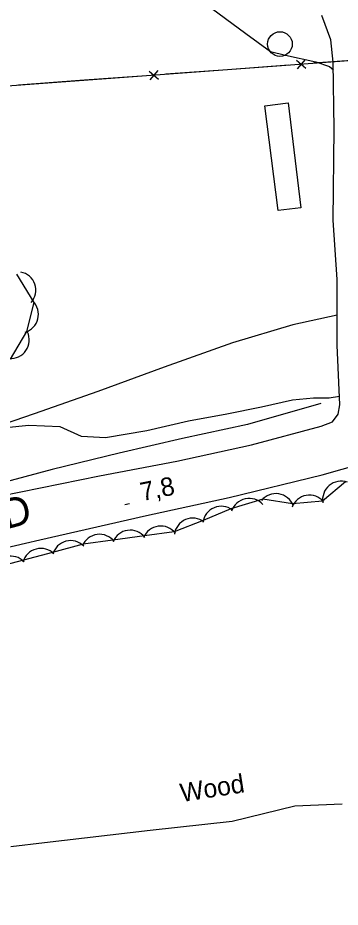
# Model space of a CAD drawing. Extents: x 643342 to 646936, y 5873857 to 5876103.
# Drawn here: x 646091.3 to 646143.6, y 5874668.3 to 5874812.4 of the extents above; entities that cross this region are included whole.
import ezdxf

# ---------------------------------------------------------------- set-up
doc = ezdxf.new("R2010")
doc.units = 0
for name, color, linetype in [('Niveau 1', 7, 'Continuous'), ('Niveau 15', 7, 'Continuous'), ('Niveau 2', 7, 'Continuous'), ('Niveau 21', 7, 'Continuous'), ('Niveau 22', 7, 'Continuous'), ('Niveau 3', 7, 'Continuous'), ('Niveau 31', 7, 'Continuous'), ('Niveau 36', 7, 'Continuous'), ('Niveau 37', 7, 'Continuous'), ('Niveau 4', 7, 'Continuous'), ('Niveau 44', 7, 'Continuous')]:
    doc.layers.add(name, color=color, linetype=linetype)

msp = doc.modelspace()

# ---------------------------------------------------------------- linework, layer by layer
at = {"layer": 'Niveau 1'}
msp.add_lwpolyline([(646111.36, 5874819.51), (646115.62, 5874818.28), (646121.71, 5874814.69), (646128.3, 5874809.8), (646132.3, 5874806.88), (646134.73, 5874806.29), (646139.63, 5874805.24), (646141.84, 5874804.47), (646142.49, 5874803.96)], dxfattribs=at)
at = {"layer": 'Niveau 2'}
for points in [[(646143.45, 5874751.01), (646141.8, 5874750.73), (646139.24, 5874750.72), (646135.83, 5874750.42), (646130.8, 5874749.3), (646125.18, 5874748.14), (646118.99, 5874747), (646112.23, 5874745.47), (646105.51, 5874744.29), (646101.65, 5874744.54), (646098.15, 5874746.1), (646093.07, 5874746.32), (646089.37, 5874745.94)], [(646090.17, 5874678.08), (646095.64, 5874678.72), (646112.75, 5874680.77), (646126.06, 5874682.19), (646136.25, 5874684.68), (646143.92, 5874684.99)]]:
    msp.add_lwpolyline(points, dxfattribs=at)
at = {"layer": 'Niveau 21'}
for points in [[(646088.62, 5874734.9), (646104.57, 5874738.14), (646117.08, 5874740.55), (646129.22, 5874743.17), (646140.51, 5874746.19), (646142.32, 5874746.91), (646143.27, 5874748.14), (646143.5, 5874749.67), (646143.1, 5874759.33), (646143.1, 5874764.17), (646143.1, 5874769.94), (646142.47, 5874779.57), (646142.61, 5874794.38), (646142.47, 5874805.2), (646142.08, 5874808.78), (646140.61, 5874812.75)], [(646032.6, 5874667.21), (646032.37, 5874676.32), (646032.18, 5874688.01), (646032.3, 5874695.63), (646032.81, 5874702.68), (646032.85, 5874706.66), (646033.37, 5874709.04), (646034.65, 5874710.65), (646037.49, 5874713.19), (646041.17, 5874715.32), (646046.67, 5874716.65), (646059.52, 5874719.44), (646070.28, 5874722.08), (646085.51, 5874725.62), (646094.9, 5874727.81), (646112.19, 5874731.73), (646125.6, 5874734.67), (646140.68, 5874738.32), (646150.02, 5874740.97)]]:
    msp.add_lwpolyline(points, dxfattribs=at)
at = {"layer": 'Niveau 22'}
msp.add_lwpolyline([(646143.1, 5874764.17), (646135.9, 5874762.61), (646126.12, 5874759.7), (646115.02, 5874755.76), (646104.27, 5874751.84), (646093.95, 5874748.19), (646087.49, 5874745.98), (646076.99, 5874743.13), (646065.05, 5874740.76), (646053.76, 5874739.02), (646043.48, 5874737.71), (646027.47, 5874736.68), (646014.83, 5874735.66), (646005.64, 5874735.24), (646002.24, 5874735.47), (645998.28, 5874735.3)], dxfattribs=at)
at = {"layer": 'Niveau 3'}
msp.add_line((646108.65, 5874733.5), (646109.43, 5874733.66), dxfattribs=at)
at = {"layer": 'Niveau 31'}
msp.add_lwpolyline([(646135.12, 5874798.59), (646137.2, 5874781.56), (646133.55, 5874781.15), (646131.38, 5874798.12), (646135.12, 5874798.59)], dxfattribs=at)
at = {"layer": 'Niveau 36'}
msp.add_circle((646133.81, 5874808.11), 2, dxfattribs=at)
at = {"layer": 'Niveau 37'}
for points in [[(646152.66, 5875016.23), (646179.19, 5874807.95), (645961.38, 5874791.81), (645948.36, 5875003.47), (646152.66, 5875016.23)], [(646137.93, 5874805.61), (646136.62, 5874804.09)], [(646149.24, 5874805.73), (646139.27, 5874805)], [(646135.28, 5874804.7), (646125.31, 5874803.96)], [(646136.51, 5874805.5), (646138.03, 5874804.19)], [(646111.35, 5874802.93), (646101.37, 5874802.19)], [(646112.58, 5874803.73), (646114.1, 5874802.42)], [(646113.99, 5874803.83), (646112.69, 5874802.32)], [(646125.31, 5874803.96), (646115.33, 5874803.22)], [(646101.37, 5874802.19), (646091.4, 5874801.45)]]:
    msp.add_lwpolyline(points, dxfattribs=at)
at = {"layer": 'Niveau 4'}
msp.add_lwpolyline([(646140.42, 5874749.87), (646128.57, 5874746.45), (646118.03, 5874744.18), (646107.73, 5874741.82), (646096.86, 5874739.17), (646087.95, 5874736.78), (646078.55, 5874734.71), (646057.08, 5874730.37), (646043.74, 5874727.79), (646028.84, 5874725.79), (646012.42, 5874723.8), (646006.01, 5874723.57), (646002, 5874724.11)], dxfattribs=at)
at = {"layer": 'Niveau 44'}
for points in [[(646090.13, 5874757.06), (646092.78, 5874761.52), (646093.95, 5874766.23), (646091.16, 5874770.82)], [(646144.44, 5874737.2), (646140.73, 5874734.07), (646135.83, 5874733.63), (646131.04, 5874734.4), (646125.85, 5874732.78), (646121.37, 5874730.91), (646116.64, 5874729.1), (646111.83, 5874728.44), (646106.73, 5874727.75), (646101.92, 5874727.1), (646096.93, 5874725.71), (646092.23, 5874724.49), (646087.25, 5874723.19)]]:
    msp.add_lwpolyline(points, dxfattribs=at)
for centre, start, end in [((646091.23, 5874768.23), 318.8938, 78.8718), ((646091.23, 5874768.23), 318.8938, 78.8718), ((646091.23, 5874768.23), 318.8938, 78.8718), ((646091.65, 5874764.3), 285.996, 45.974), ((646091.65, 5874764.3), 285.996, 45.974), ((646091.65, 5874764.3), 285.996, 45.974), ((646090.16, 5874760.17), 265.3716, 25.3496), ((646090.16, 5874760.17), 265.3716, 25.3496), ((646090.16, 5874760.17), 265.3716, 25.3496), ((646143.73, 5874734.29), 70.2138, 190.1917), ((646143.73, 5874734.29), 70.2138, 190.1917), ((646143.73, 5874734.29), 70.2138, 190.1917), ((646133.16, 5874732.27), 20.8401, 140.818), ((646133.16, 5874732.27), 20.8401, 140.818), ((646133.16, 5874732.27), 20.8401, 140.818), ((646138.59, 5874732.03), 40.1357, 160.1137), ((646138.59, 5874732.03), 40.1357, 160.1137), ((646138.59, 5874732.03), 40.1357, 160.1137), ((646128.82, 5874731.5), 42.1395, 162.1174), ((646128.82, 5874731.5), 42.1395, 162.1174), ((646128.82, 5874731.5), 42.1395, 162.1174), ((646124.29, 5874730.22), 52.6258, 172.6037), ((646124.29, 5874730.22), 52.6258, 172.6037), ((646124.29, 5874730.22), 52.6258, 172.6037), ((646119.67, 5874728.3), 52.6258, 172.6037), ((646119.67, 5874728.3), 52.6258, 172.6037), ((646119.67, 5874728.3), 52.6258, 172.6037), ((646109.52, 5874726.35), 37.7508, 157.7287), ((646109.52, 5874726.35), 37.7508, 157.7287), ((646109.52, 5874726.35), 37.7508, 157.7287), ((646114.48, 5874727.02), 37.7508, 157.7287), ((646114.48, 5874727.02), 37.7508, 157.7287), ((646114.48, 5874727.02), 37.7508, 157.7287), ((646104.57, 5874725.68), 37.7508, 157.7287), ((646104.57, 5874725.68), 37.7508, 157.7287), ((646104.57, 5874725.68), 37.7508, 157.7287), ((646095.03, 5874723.39), 44.5834, 164.5613), ((646095.03, 5874723.39), 44.5834, 164.5613), ((646095.03, 5874723.39), 44.5834, 164.5613), ((646099.87, 5874724.65), 44.5834, 164.5613), ((646099.87, 5874724.65), 44.5834, 164.5613), ((646099.87, 5874724.65), 44.5834, 164.5613), ((646090.19, 5874722.14), 44.5834, 164.5613), ((646090.19, 5874722.14), 44.5834, 164.5613), ((646090.19, 5874722.14), 44.5834, 164.5613)]:
    msp.add_arc(centre, 3, start, end, dxfattribs=at)

# ---------------------------------------------------------------- texts
at = {"layer": 'Niveau 15'}
msp.add_text('ROAD', height=4.8, rotation=14.8198, dxfattribs=at).set_placement((646075.95, 5874725.9))
at = {"layer": 'Niveau 3'}
msp.add_text('7,8  ', height=3, rotation=11.4968, dxfattribs=at).set_placement((646111.48, 5874734.04))
at = {"layer": 'Niveau 44'}
msp.add_text('Wood', height=3, rotation=8.9405, dxfattribs=at).set_placement((646117.88, 5874685.28))

doc.saveas('drawing.dxf')
